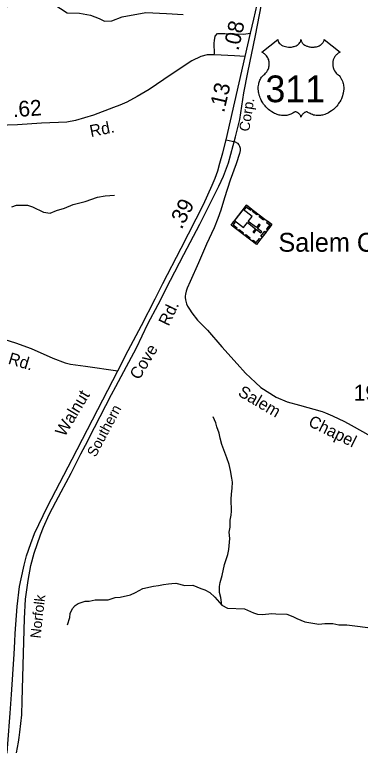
# Model space of a CAD drawing. Extents: x 1547597 to 1699558, y 810033 to 920809.
# Drawn here: x 1659849 to 1662600, y 909040 to 914891 of the extents above; entities that cross this region are included whole.
import ezdxf

# ---------------------------------------------------------------- set-up
doc = ezdxf.new("R2010")
doc.units = 0
for name, color, linetype in [('Exist Cultural Church with Cemetery CELL', 7, 'Continuous'), ('Exist Cultural Church with Cemetery Label', 7, 'Continuous'), ('Exist Hydrographic Misc Water Feature', 7, 'Continuous'), ('Exist Railroad Mainline', 7, 'Continuous'), ('Exist Railroad Mainline Label', 7, 'Continuous'), ('Exist Road Non-System Type 51', 7, 'Continuous'), ('Exist Road Primary US Attributed', 7, 'Continuous'), ('Exist Road Primary US Label', 7, 'Continuous'), ('Exist Road Primary US Mileage Hundredths English Label', 7, 'Continuous'), ('Exist Road Primary US Shield CELL', 7, 'Continuous'), ('Exist Road Primary US Shield Number Label', 7, 'Continuous'), ('Exist Road Secondary Mileage Hundredths English Label', 7, 'Continuous'), ('Exist Road Secondary Type 51 Attributed', 7, 'Continuous'), ('Exist Road Secondary Type 51 Label', 7, 'Continuous'), ('Exist Road Secondary Type 51 Number Label', 7, 'Continuous')]:
    doc.layers.add(name, color=color, linetype=linetype)

msp = doc.modelspace()

# ---------------------------------------------------------------- linework, layer by layer
at = {"layer": 'Exist Cultural Church with Cemetery CELL'}
for points in [[(1661894.8, 913221), (1661773.6, 913063.1), (1661571.6, 913218.1), (1661692.8, 913376)], [(1661672.7, 913349.8), (1661681.8, 913342.8), (1661695.2, 913360.2), (1661727.3, 913335.6), (1661734, 913344.4), (1661692.9, 913376)], [(1661666.6, 913341.8), (1661598.3, 913252.8), (1661670.1, 913197.7), (1661701, 913237.9), (1661765.7, 913188.4), (1661745.6, 913162.2), (1661754.3, 913155.5), (1661774.4, 913181.7), (1661807.9, 913155.9), (1661815, 913165.1), (1661781.5, 913190.9), (1661801.6, 913217.1), (1661792.9, 913223.8), (1661772.8, 913197.6), (1661708.1, 913247.2), (1661738.4, 913286.7)], [(1661748.3, 913333.5), (1661782.7, 913307.1), (1661775.7, 913298.1), (1661741.4, 913324.4)], [(1661801.6, 913292.5), (1661836, 913266.2), (1661829, 913257.1), (1661794.7, 913283.5)], [(1661591.7, 913244.4), (1661600.9, 913237.4), (1661587.5, 913219.9), (1661619.5, 913195.3), (1661612.7, 913186.5), (1661571.6, 913218.1)], [(1661860.4, 913247.4), (1661853.5, 913238.4), (1661879.1, 913218.8), (1661854.4, 913186.6), (1661863.2, 913179.8), (1661894.8, 913221)], [(1661635.8, 913183.1), (1661670.2, 913156.7), (1661663.3, 913147.7), (1661628.9, 913174.1)], [(1661688.1, 913143), (1661722.5, 913116.6), (1661715.5, 913107.5), (1661681.2, 913133.9)], [(1661849.7, 913162.3), (1661818.1, 913121.1), (1661809.1, 913128.1), (1661840.6, 913169.2)], [(1661739.1, 913089.4), (1661746, 913098.4), (1661771.6, 913078.8), (1661796.3, 913111), (1661805.1, 913104.2), (1661773.5, 913063)]]:
    msp.add_lwpolyline(points, close=True, dxfattribs=at)
at = {"layer": 'Exist Hydrographic Misc Water Feature'}
for points in [[(1659298.5, 914752.3), (1659382, 914819), (1659416.3, 914838.5), (1659448.6, 914862.1), (1659480.7, 914877.7), (1659545.6, 914891.7), (1659602.3, 914897.4), (1659653.3, 914920.1), (1659749.6, 914948.4), (1659902.5, 914977.2), (1659944.4, 914976.5), (1659987.5, 914978.6), (1660134.8, 914989.9), (1660214.1, 914940.8), (1660267, 914906.8), (1660363.3, 914903.1), (1660452.1, 914888), (1660522, 914861.5), (1660562.6, 914838.9), (1660623, 914842.6), (1660704.2, 914874.7), (1660893.1, 914908.7), (1661057.4, 914901.2), (1661189.6, 914891.7)], [(1659826.9, 913361.4), (1659862.6, 913376.2), (1659894.6, 913375.8), (1659950.5, 913375.1), (1659990.3, 913362.6), (1660077.8, 913321.4), (1660129.7, 913312.7), (1660181.9, 913333.8), (1660246.1, 913351.2), (1660314.5, 913382.4), (1660410.7, 913405.1), (1660507.1, 913439.9), (1660569.2, 913451.2), (1660643.2, 913456.2)], [(1661497, 910194.2), (1661490.7, 910255.2), (1661479.3, 910295.4), (1661480.1, 910343.4), (1661484.6, 910375.4), (1661501.6, 910431), (1661519, 910518.7), (1661544.2, 910598.3), (1661552.9, 910638.1), (1661562.4, 910726), (1661557.1, 910774.1), (1661563.8, 910814), (1661564.7, 910870), (1661573.3, 910909.8), (1661573.8, 910941.8), (1661571.4, 911037.8), (1661574, 911077.8), (1661580.8, 911125.7), (1661581.6, 911173.6), (1661578.1, 911205.7), (1661567.1, 911265.9), (1661555.9, 911314.1), (1661536.7, 911366.4), (1661513.8, 911430.8), (1661498.5, 911473), (1661483.3, 911523.3), (1661475.9, 911563.4), (1661456.8, 911611.7), (1661449.3, 911643.9), (1661428, 911692.2)], [(1660268.9, 910039.4), (1660286.5, 910095.8), (1660291, 910127.7), (1660309.7, 910167.3), (1660330.1, 910191), (1660354.4, 910208.7), (1660408.6, 910227.7), (1660440.6, 910227.1), (1660488.8, 910238.3), (1660520.7, 910235.7), (1660592.8, 910236.6), (1660649.1, 910255.6), (1660689, 910258.9), (1660769.3, 910277.6), (1660809.6, 910294.9), (1660868, 910325.9), (1660954.4, 910344.4), (1660994.5, 910351.7), (1661034.6, 910359), (1661072.6, 910364.4), (1661098.6, 910365.9), (1661130.7, 910369.3), (1661202.4, 910350.2), (1661266.4, 910353), (1661329.9, 910328), (1661361.7, 910317.4), (1661401.4, 910294.8), (1661440.8, 910258.1), (1661497, 910194.2)], [(1661497, 910194.2), (1661543.3, 910170.3), (1661679.2, 910166), (1661750.6, 910132.8), (1661782.5, 910122.2), (1661822.4, 910121.6), (1661894.5, 910128.4), (1661926.4, 910125.8), (1662014.4, 910122.3), (1662062.1, 910105.5), (1662093.7, 910089), (1662125.5, 910074.5), (1662157.3, 910061.8), (1662221.1, 910050.8), (1662269, 910044), (1662317, 910049.1), (1662381, 910050.1), (1662428.9, 910039.3), (1662492.8, 910038.2), (1662556.7, 910029), (1662660.4, 910017.4)]]:
    msp.add_lwpolyline(points, dxfattribs=at)
at = {"layer": 'Exist Railroad Mainline'}
msp.add_lwpolyline([(1659861.8, 909020.8), (1659878.7, 909106.3), (1659882.9, 909142.4), (1659890.1, 909184.7), (1659906.7, 909322.7), (1659908, 909433.4), (1659919.2, 909811.1), (1659927.1, 910087.8), (1659934, 910242.2), (1659954.9, 910391.4), (1659978.3, 910509.5), (1660003.6, 910609.3), (1660053.3, 910752.7), (1660078.6, 910813.8), (1660122.9, 910916.9), (1660177.2, 911016.3), (1660218.5, 911096.3), (1660296.9, 911245.5), (1660373.9, 911397.3), (1660413.2, 911468), (1660485.1, 911607.4), (1660620.5, 911870.2), (1660655, 911934.6), (1660718.7, 912052.2), (1660818.8, 912240.2), (1660909.8, 912431.7), (1660992.1, 912585), (1661089.2, 912778.8), (1661196.4, 912984.6), (1661321.9, 913225.1), (1661474.9, 913526.3), (1661510.3, 913606.3), (1661551.3, 913712), (1661606.9, 913918.3), (1661640.4, 914057.9), (1661672.7, 914268.6), (1661704.1, 914430.9), (1661765.8, 914726.6), (1661813.7, 914971.2)], dxfattribs=at)
at = {"layer": 'Exist Road Non-System Type 51'}
msp.add_lwpolyline([(1661438.6, 914578.4), (1661436.9, 914663.2), (1661440.3, 914685.8), (1661445.4, 914721), (1661462.1, 914741.2), (1661522.6, 914741.2), (1661586.3, 914737.8), (1661670.3, 914736.1), (1661725.6, 914742.9)], dxfattribs=at)
at = {"layer": 'Exist Road Primary US Attributed'}
for points in [[(1661684.5, 914557), (1661725.6, 914742.9), (1661752.2, 914854.4), (1661779, 914972.1)], [(1661531, 913896.3), (1661635.7, 914348.8), (1661684.5, 914557)], [(1660668.6, 912057.1), (1660752.7, 912220.7), (1660859.4, 912419), (1660966.2, 912631.4), (1661028.3, 912752.3), (1661174, 913034.6), (1661350.8, 913381.5), (1661421.5, 913534.1), (1661444.5, 913591.5), (1661464.8, 913649.5), (1661482.7, 913709.2), (1661505.4, 913792.7), (1661531, 913896.3)], [(1659787.5, 909016.4), (1659795.2, 909090.7), (1659812.5, 909335), (1659823, 909483.5), (1659844.1, 909804.4), (1659850, 909904.5), (1659853.2, 909970.5), (1659869.2, 910185.2), (1659887.7, 910344.1), (1659898.8, 910403.3), (1659923.2, 910512.7), (1659943.4, 910587.7), (1659976.5, 910684.7), (1660006.7, 910765.9), (1660110.3, 910979.4), (1660306.1, 911356.7), (1660550.4, 911827.5), (1660628.6, 911980.8), (1660668.6, 912057.1)]]:
    msp.add_lwpolyline(points, dxfattribs=at)
at = {"layer": 'Exist Road Primary US Shield CELL'}
msp.add_lwpolyline([(1661943.9, 914694.2), (1661944.2, 914688.8), (1661945.5, 914682.5), (1661946.5, 914679.3), (1661949.5, 914673), (1661954.3, 914665.6), (1661961.1, 914658.4), (1661968.8, 914652.1), (1661974, 914648.8), (1661982.7, 914644.1), (1661992.7, 914639.9), (1662003.8, 914636.7), (1662015.1, 914634.4), (1662027.5, 914633.1), (1662039.7, 914632.8), (1662052.9, 914633.8), (1662067.5, 914636.6), (1662074.3, 914638.4), (1662081.8, 914641), (1662088.8, 914643.8), (1662096.4, 914647.9), (1662102.6, 914651.9), (1662107.4, 914655.4), (1662114.3, 914661.9), (1662119.7, 914668.7), (1662122, 914672.5), (1662123.9, 914676.1), (1662126.6, 914683.9), (1662127.4, 914687.3), (1662127.9, 914694.4), (1662128.4, 914688.4), (1662129, 914684.7), (1662130, 914681.1), (1662131.5, 914677.2), (1662134.2, 914671.7), (1662137.3, 914667.2), (1662143, 914660.4), (1662146.6, 914657.1), (1662149.8, 914654.4), (1662158.6, 914648.4), (1662168.8, 914643.2), (1662173.8, 914641), (1662179, 914639.2), (1662185.5, 914637.2), (1662192.2, 914635.6), (1662198.9, 914634.5), (1662205.8, 914633.5), (1662212.8, 914633), (1662218.5, 914632.8), (1662225.4, 914632.9), (1662231.9, 914633.3), (1662238.5, 914634), (1662245.8, 914635.3), (1662251.6, 914636.5), (1662259.4, 914638.6), (1662266.4, 914641.1), (1662272.5, 914643.8), (1662280.5, 914647.9), (1662287, 914652), (1662291.7, 914655.8), (1662297.3, 914660.9), (1662302.6, 914667.1), (1662305.7, 914671.6), (1662307.9, 914676.2), (1662310, 914681.1), (1662311.2, 914686.2), (1662311.8, 914690.7), (1662312, 914694.6), (1662440.5, 914592.1), (1662437.5, 914591), (1662430.5, 914587.5), (1662425, 914584.3), (1662416.1, 914578), (1662412.3, 914574.6), (1662408.5, 914571), (1662405.1, 914567.2), (1662402, 914563.7), (1662398.3, 914558.5), (1662394.9, 914553.3), (1662391.7, 914547.6), (1662389.3, 914542.7), (1662385.3, 914532.4), (1662383.4, 914525.8), (1662382.2, 914520.3), (1662380.7, 914508.8), (1662380.3, 914503.3), (1662380.3, 914497.9), (1662380.6, 914492.2), (1662381.1, 914486.8), (1662382.1, 914481.1), (1662383, 914476.1), (1662384.6, 914469.9), (1662386.9, 914462.8), (1662389.7, 914455.8), (1662395.6, 914444.7), (1662403.2, 914433.3), (1662408.5, 914426.9), (1662413.9, 914421.4), (1662421.8, 914414.7), (1662426.1, 914410.9), (1662431, 914406), (1662439.1, 914396.7), (1662442.3, 914392.2), (1662445.6, 914387.3), (1662448.7, 914382.2), (1662451.7, 914376.7), (1662454.2, 914372), (1662458.7, 914360.9), (1662462, 914350.2), (1662463.5, 914344.6), (1662465.9, 914332), (1662466.8, 914325.8), (1662467.8, 914313.4), (1662467.8, 914298.6), (1662466.7, 914284.4), (1662464, 914267.9), (1662461.8, 914258.1), (1662458.4, 914246.6), (1662455.2, 914236.6), (1662449.3, 914222), (1662444.1, 914211.3), (1662437.3, 914198.9), (1662432.7, 914191.3), (1662427.3, 914183.3), (1662420.5, 914174), (1662412.6, 914164.1), (1662403.2, 914153.7), (1662395.5, 914146), (1662385.5, 914137.1), (1662379.4, 914132.1), (1662370.7, 914125.5), (1662358.9, 914117.6), (1662347.2, 914110.9), (1662337.2, 914105.8), (1662328.4, 914102), (1662317, 914097.6), (1662298, 914092.4), (1662291.1, 914091), (1662282.9, 914089.7), (1662275.3, 914089), (1662267.8, 914088.5), (1662257.8, 914088.5), (1662247.8, 914089.3), (1662238.4, 914090.7), (1662228.6, 914092.7), (1662218.4, 914095.7), (1662209.1, 914099.4), (1662199.7, 914104), (1662183.7, 914114.1), (1662179.1, 914116.5), (1662176.6, 914117.2), (1662170.4, 914117.5), (1662164.6, 914116.3), (1662158.7, 914113.9), (1662155.2, 914112), (1662150.4, 914108.9), (1662146.8, 914106), (1662142.4, 914101.8), (1662139.3, 914098.3), (1662137, 914095.6), (1662132.5, 914088.5), (1662130.9, 914085.2), (1662129.3, 914080.9), (1662127.8, 914074.5), (1662125.8, 914082.5), (1662123.4, 914087.8), (1662120.7, 914092.4), (1662117.8, 914096.4), (1662113.3, 914101.6), (1662109.3, 914105.5), (1662104.5, 914109.4), (1662099.3, 914112.5), (1662095.2, 914114.7), (1662091.4, 914116.1), (1662086.7, 914117.3), (1662082.9, 914117.6), (1662079.8, 914117.5), (1662075.5, 914116.5), (1662069.7, 914112.3), (1662064.2, 914108.5), (1662058.2, 914104.8), (1662051.1, 914101), (1662045.8, 914098.6), (1662039.6, 914096.1), (1662032.3, 914093.7), (1662024.4, 914091.6), (1662016.3, 914090), (1662009.1, 914088.9), (1662001.5, 914088.2), (1661994.6, 914088), (1661987.3, 914088.1), (1661980.6, 914088.6), (1661972.8, 914089.3), (1661963, 914090.7), (1661955, 914092.6), (1661946.5, 914094.8), (1661937.8, 914097.6), (1661928.4, 914101.1), (1661916.7, 914106.2), (1661908.6, 914110.4), (1661895.8, 914117.8), (1661880.7, 914128.2), (1661869.4, 914137.4), (1661861, 914144.9), (1661848.8, 914157.4), (1661841.6, 914165.5), (1661830.4, 914180.1), (1661823.1, 914190.7), (1661818.5, 914198.4), (1661811.6, 914210.9), (1661807.9, 914218.7), (1661803, 914230.1), (1661799.2, 914240.5), (1661796, 914250.4), (1661794.3, 914256.7), (1661791.9, 914267.7), (1661790.4, 914275.5), (1661788.9, 914286.2), (1661788.1, 914297.6), (1661788, 914308), (1661788.3, 914316.6), (1661789.2, 914326.7), (1661791, 914337.5), (1661793, 914346.7), (1661794.9, 914353.3), (1661797.6, 914361.3), (1661801.2, 914370.2), (1661805.5, 914378.7), (1661809.5, 914385.8), (1661814.6, 914393.4), (1661819.6, 914399.8), (1661826.2, 914407), (1661833, 914413.5), (1661839.3, 914418.6), (1661846.7, 914425.9), (1661850.6, 914430.3), (1661855.3, 914436.5), (1661859, 914442.2), (1661862, 914447.3), (1661865.9, 914454.8), (1661868.2, 914460.4), (1661871.2, 914469.1), (1661872.7, 914475.1), (1661874.2, 914483), (1661875.2, 914490.3), (1661875.6, 914499.5), (1661875.3, 914507.1), (1661874.3, 914516), (1661872.7, 914524.5), (1661870.7, 914532), (1661867.5, 914540.5), (1661864.5, 914546.7), (1661859.6, 914555.2), (1661854.1, 914563), (1661848.5, 914569.4), (1661842.8, 914575.1), (1661837.3, 914579.3), (1661832.1, 914583), (1661825.6, 914587), (1661819.3, 914590.1), (1661815.3, 914591.7)], close=True, dxfattribs=at)
at = {"layer": 'Exist Road Secondary Type 51 Attributed'}
for points in [[(1661684.5, 914557), (1661599.8, 914564.9), (1661438.1, 914572.2), (1661382, 914571.6), (1661329.5, 914558.2), (1661259.1, 914524.7), (1661093.7, 914415.6), (1660919.8, 914296.9), (1660824.9, 914239.7), (1660742.6, 914196.2), (1660686.5, 914171.6), (1660634.7, 914152.1), (1660475.2, 914091.6), (1660332.8, 914050.4), (1660263.6, 914037.3), (1660061.5, 914027.9), (1659870.2, 914014.4), (1659553, 914004.4)], [(1661531, 913896.3), (1661580.8, 913886), (1661602.9, 913879.1), (1661621.3, 913868.1), (1661633.7, 913856.6), (1661639.7, 913846.4), (1661644.7, 913828.5), (1661643.8, 913809.7), (1661637.4, 913785.8), (1661610.9, 913704.2), (1661564.7, 913574.8), (1661519.9, 913433.9), (1661488.9, 913336.2), (1661465, 913269.5), (1661435.8, 913194.4), (1661376.7, 913065), (1661311.2, 912917.6), (1661246.9, 912768.7), (1661223, 912714.5), (1661213.1, 912690.8), (1661208.9, 912669.2), (1661206.6, 912652.2), (1661206.6, 912640.7), (1661208.7, 912623.9), (1661216.5, 912591.7), (1661225.7, 912571.9), (1661239.1, 912549), (1661259.7, 912518.6), (1661303.8, 912461.8), (1661383.8, 912381.7), (1661498.1, 912250.2), (1661620.6, 912113.6), (1661686.3, 912039.6), (1661725.9, 912001.5), (1661764.7, 911966.8), (1661809.5, 911924.6), (1661931.3, 911847.9), (1662018.5, 911810.7), (1662115.9, 911785.5), (1662295.4, 911734.4), (1662324.4, 911724.3), (1662380, 911700.4), (1662475.4, 911655.5), (1662526.9, 911627.5), (1662841.8, 911451)], [(1659682.2, 912335.2), (1659853.8, 912281.5), (1659978.9, 912237), (1660153.4, 912159), (1660250.8, 912122), (1660293.6, 912112), (1660411.5, 912094.3), (1660668.6, 912057.1)]]:
    msp.add_lwpolyline(points, dxfattribs=at)

# ---------------------------------------------------------------- texts
at = {"layer": 'Exist Cultural Church with Cemetery Label'}
msp.add_text('Salem Chapel', height=150, dxfattribs=at).set_placement((1661948.4, 913005.5))
at = {"layer": 'Exist Railroad Mainline Label'}
for s, rotation, p in [('Corp.', 80.92258, (1661715.1, 913957.6)), ('Southern', 62.08443, (1660492.3, 911366.6)), ('Norfolk', 83.62626, (1660053.7, 909927.6))]:
    msp.add_text(s, height=82.02, rotation=rotation, dxfattribs=at).set_placement(p)
at = {"layer": 'Exist Road Primary US Label'}
for s, rotation, p in [('Rd.', 64.40358, (1661074.4, 912408.2)), ('Cove', 58.72139, (1660838.6, 911980.5)), ('Walnut', 59.07612, (1660246.4, 911528.6))]:
    msp.add_text(s, height=95, rotation=rotation, dxfattribs=at).set_placement(p)
at = {"layer": 'Exist Road Primary US Mileage Hundredths English Label'}
for s, rotation, p in [('.08', 77.53163, (1661630, 914599.7)), ('.13', 76.96599, (1661515.5, 914106.9)), ('.39', 62.9962, (1661177, 913178.1))]:
    msp.add_text(s, height=125, rotation=rotation, dxfattribs=at).set_placement(p)
at = {"layer": 'Exist Road Primary US Shield Number Label'}
msp.add_text('311', height=212.5, dxfattribs=at).set_placement((1661845.1, 914194.8))
at = {"layer": 'Exist Road Secondary Mileage Hundredths English Label'}
msp.add_text('.62', height=125, rotation=4.01418, dxfattribs=at).set_placement((1659835.8, 914074.7))
at = {"layer": 'Exist Road Secondary Type 51 Label'}
for s, rotation, p in [('Rd.', 11.25885, (1660455.3, 913917)), ('Rd.', 343.37083, (1659790.5, 912116.2)), ('Salem', 329.53592, (1661619.5, 911865.5)), ('Chapel', 333.87857, (1662178.6, 911623.9))]:
    msp.add_text(s, height=95, rotation=rotation, dxfattribs=at).set_placement(p)
at = {"layer": 'Exist Road Secondary Type 51 Number Label'}
msp.add_text('1952', height=125, dxfattribs=at).set_placement((1662547.7, 911822))

doc.saveas('drawing.dxf')
